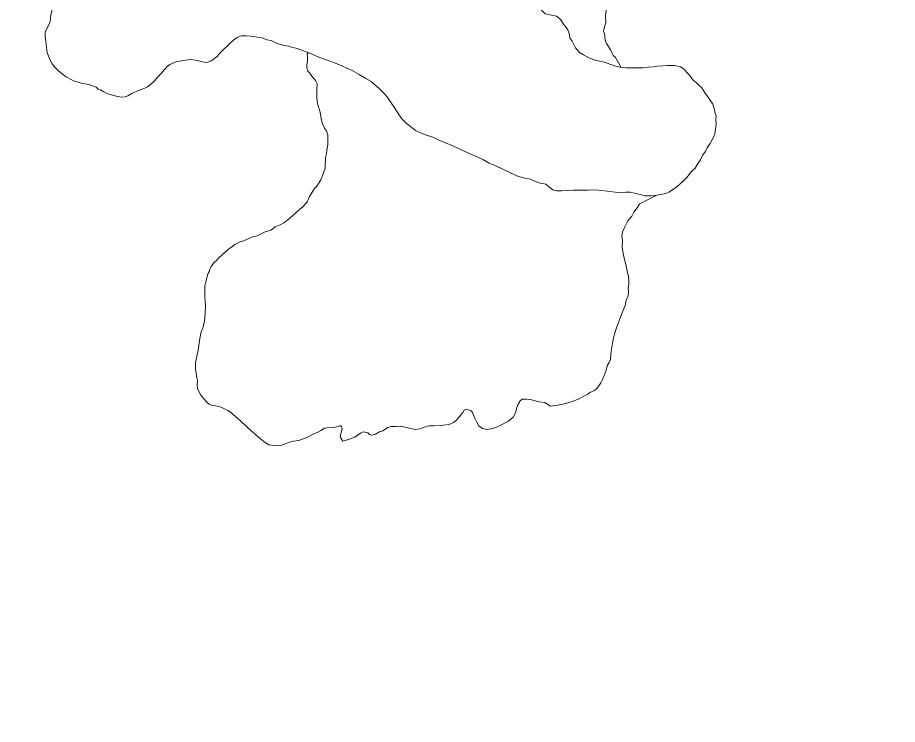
# Model space of a CAD drawing. Extents: x -1643653 to 4543381, y 1624270 to 13878484.
# Drawn here: x 679810 to 681835, y 8952386 to 8954013 of the extents above; entities that cross this region are included whole.
import ezdxf

# ---------------------------------------------------------------- set-up
doc = ezdxf.new("R2010")
doc.units = 0
doc.header["$LTSCALE"] = 200
for name, color, linetype, lineweight in [('1', 7, 'Continuous', 13), ('24', 7, 'Continuous', 25), ('29', 7, 'Continuous', 13)]:
    doc.layers.add(name, color=color, linetype=linetype, lineweight=lineweight)

msp = doc.modelspace()

# ---------------------------------------------------------------- linework, layer by layer
at = {"layer": '1', "lineweight": 25}
msp.add_spline([(814781, 9009175.5), (814787.2, 9009173.4), (814796.9, 9009173.4), (814799.4, 9009172.4), (814805.1, 9009174.5), (814805.6, 9009176.5), (814811.7, 9009179.5), (814811.7, 9009179.5), (814801.5, 9009181), (814790.7, 9009181.5), (814784.1, 9009183.1), (814777.4, 9009185.1), (814778.4, 9009175.5)], degree=3, dxfattribs=at)
at = {"layer": '24'}
msp.add_spline([(665209.5, 8949437.1), (665261.8, 8949907.3), (665888.8, 8950560.5), (666750.9, 8951187.5), (667665.3, 8951814.5), (668344.5, 8952363.1), (668788.7, 8952911.7), (669180.6, 8953564.9), (669154.4, 8954270.2), (669755.3, 8954662.1), (670486.8, 8955027.9), (671218.3, 8955785.5), (671166.1, 8956360.3), (671531.8, 8956726), (671479.6, 8956987.3), (670957.1, 8957405.3), (670695.8, 8957849.4), (671139.9, 8958502.5), (671845.3, 8959207.9), (672394, 8958789.9), (673047.1, 8959234), (673465.1, 8959834.9), (673177.7, 8960461.9), (673987.6, 8960749.3), (675163.2, 8960879.9), (676103.7, 8960906.1), (677253.2, 8961428.6), (677697.4, 8961559.2), (678115.4, 8962133.9), (678611.8, 8962369.1), (678820.8, 8962919.9), (679291, 8963704.1), (679918, 8964226.8), (679944.1, 8964697.3), (679709, 8965272.3), (679291, 8966004.2), (678115.4, 8966945.2)], degree=3, dxfattribs=at)
at = {"layer": '29'}
for points in [[(679884.3, 8954000.4), (679884.8, 8954004.3), (679886.1, 8954009), (679886.1, 8954011.9), (679886.7, 8954018.3), (679887.8, 8954024.9), (679890.7, 8954033.8), (679892.1, 8954041.9), (679894.5, 8954051.2), (679897, 8954058.4)], [(681199.3, 8953897.8), (681183.9, 8953901.6), (681173.1, 8953905.4), (681160.2, 8953909.7), (681148.8, 8953912), (681138.8, 8953914.5), (681124.5, 8953920), (681111.9, 8953926.7), (681102.9, 8953932.3), (681093.9, 8953943.1), (681085.8, 8953958.1), (681081, 8953966.4), (681080.4, 8953973.2), (681075.9, 8953984.7), (681070, 8953993.2), (681066.2, 8953997.8), (681061.5, 8954005.2), (681058.8, 8954008.7), (681050.4, 8954015.6), (681038.8, 8954018.4), (681024.3, 8954021.4), (681013.3, 8954032.4), (681007.1, 8954044.8), (681002.8, 8954058.4)], [(681161.2, 8954058.4), (681164.1, 8954046.8), (681163.4, 8954033.4), (681164.7, 8954028.8), (681162.7, 8954017.2), (681163.8, 8954000.4), (681160.1, 8953989.2), (681159.1, 8953983.9), (681158.3, 8953980.3), (681160.7, 8953974.9), (681161.4, 8953970.1), (681161.5, 8953965.7), (681162.4, 8953962.1), (681162.9, 8953958.3), (681164.8, 8953953), (681167.9, 8953948.2), (681171.9, 8953942.2), (681174.5, 8953938.1), (681177.5, 8953933.3), (681178.1, 8953929.7), (681180.5, 8953925.5), (681185.7, 8953921), (681186.9, 8953919), (681199.3, 8953897.8)], [(681161.2, 8954058.4), (681164.1, 8954046.8), (681163.4, 8954033.4), (681164.7, 8954028.8), (681162.7, 8954017.2), (681163.8, 8954000.4), (681160.1, 8953989.2), (681159.1, 8953983.9), (681158.3, 8953980.3), (681160.7, 8953974.9), (681161.4, 8953970.1), (681161.5, 8953965.7), (681162.4, 8953962.1), (681162.9, 8953958.3), (681164.8, 8953953), (681167.9, 8953948.2), (681171.9, 8953942.2), (681174.5, 8953938.1), (681177.5, 8953933.3), (681178.1, 8953929.7), (681180.5, 8953925.5), (681185.7, 8953921), (681186.9, 8953919), (681199.3, 8953897.8)], [(679884.3, 8954000.4), (679873.8, 8953980.2), (679873.7, 8953968.2), (679875.1, 8953957.6), (679875.7, 8953951.4), (679876.3, 8953943.9), (679877, 8953937.9), (679878.5, 8953932.6), (679881.2, 8953924.1), (679886.1, 8953913.1), (679889.9, 8953906), (679894.9, 8953899.5), (679903.5, 8953890.8), (679913.2, 8953882.7), (679922.2, 8953876.3), (679933.2, 8953870), (679939.1, 8953867), (679951.7, 8953863.4), (679959.4, 8953861.2), (679970, 8953859.1), (679978.3, 8953857.3), (679990.6, 8953852.2), (679995.7, 8953847.9), (680000.7, 8953846.1), (680008.7, 8953841.6), (680016.9, 8953837.4), (680024.1, 8953835.4), (680031.7, 8953833.3), (680040, 8953831.2), (680049.4, 8953829.6), (680057.4, 8953830.1), (680063.6, 8953832.7), (680073.2, 8953837.8), (680077.8, 8953840), (680084.5, 8953843.2), (680094.2, 8953847.3), (680103.2, 8953850), (680109.1, 8953853.5), (680116, 8953859), (680122.2, 8953864.2), (680125.9, 8953867.6), (680129.2, 8953871.4), (680133.7, 8953876.9), (680138.5, 8953881.9), (680144.2, 8953888.9), (680147.1, 8953892.7), (680150.1, 8953895.5), (680154.5, 8953900.1), (680160.4, 8953904.6), (680167.5, 8953908), (680173.9, 8953910.5), (680182.3, 8953912), (680191.5, 8953914), (680201.8, 8953915.5), (680209.8, 8953915.8), (680219.5, 8953914.5), (680224.1, 8953914.2), (680232.1, 8953911.7), (680239.5, 8953910.3), (680244.6, 8953909.2), (680255.8, 8953913.2), (680260.1, 8953916.4), (680267.2, 8953921.4), (680270.3, 8953924.2), (680274.8, 8953930.2), (680278.8, 8953933.7), (680285, 8953940.1), (680290.6, 8953945.3), (680296.3, 8953950.4), (680300.8, 8953955.1), (680306.2, 8953959.9), (680310.5, 8953963.9), (680316.5, 8953967.9), (680324.6, 8953970.3), (680335.9, 8953971), (680346.6, 8953969.8), (680353.2, 8953969), (680361.4, 8953967.3), (680372.5, 8953965.9), (680383.9, 8953961.1), (680393.8, 8953959.6), (680407.7, 8953953.2), (680420.4, 8953949.2), (680433.3, 8953946.7), (680440.3, 8953944.7), (680453.5, 8953941.3), (680468.2, 8953935.8), (680478.6, 8953932.1)], [(680478.6, 8953932.1), (680468.2, 8953935.8), (680453.5, 8953941.3), (680440.3, 8953944.7), (680433.3, 8953946.7), (680420.4, 8953949.2), (680407.7, 8953953.2), (680393.8, 8953959.6), (680383.9, 8953961.1), (680372.5, 8953965.9), (680361.4, 8953967.3), (680353.2, 8953969), (680346.6, 8953969.8), (680335.9, 8953971), (680324.6, 8953970.3), (680316.5, 8953967.9), (680310.5, 8953963.9), (680306.2, 8953959.9), (680300.8, 8953955.1), (680296.3, 8953950.4), (680290.6, 8953945.3), (680285, 8953940.1), (680278.8, 8953933.7), (680274.8, 8953930.2), (680270.3, 8953924.2), (680267.2, 8953921.4), (680260.1, 8953916.4), (680255.8, 8953913.2), (680244.6, 8953909.2), (680239.5, 8953910.3), (680232.1, 8953911.7), (680224.1, 8953914.2), (680219.5, 8953914.5), (680209.8, 8953915.8), (680201.8, 8953915.5), (680191.5, 8953914), (680182.3, 8953912), (680173.9, 8953910.5), (680167.5, 8953908), (680160.4, 8953904.6), (680154.5, 8953900.1), (680150.1, 8953895.5), (680147.1, 8953892.7), (680144.2, 8953888.9), (680138.5, 8953881.9), (680133.7, 8953876.9), (680129.2, 8953871.4), (680125.9, 8953867.6), (680122.2, 8953864.2), (680116, 8953859), (680109.1, 8953853.5), (680103.2, 8953850), (680094.2, 8953847.3), (680084.5, 8953843.2), (680077.8, 8953840), (680073.2, 8953837.8), (680063.6, 8953832.7), (680057.4, 8953830.1), (680049.4, 8953829.6), (680040, 8953831.2), (680031.7, 8953833.3), (680024.1, 8953835.4), (680016.9, 8953837.4), (680008.7, 8953841.6), (680000.7, 8953846.1), (679995.7, 8953847.9), (679990.6, 8953852.2), (679978.3, 8953857.3), (679970, 8953859.1), (679959.4, 8953861.2), (679951.7, 8953863.4), (679939.1, 8953867), (679933.2, 8953870), (679922.2, 8953876.3), (679913.2, 8953882.7), (679903.5, 8953890.8), (679894.9, 8953899.5), (679889.9, 8953906), (679886.1, 8953913.1), (679881.2, 8953924.1), (679878.5, 8953932.6), (679877, 8953937.9), (679876.3, 8953943.9), (679875.7, 8953951.4), (679875.1, 8953957.6), (679873.7, 8953968.2), (679873.8, 8953980.2), (679884.3, 8954000.4)], [(680478.6, 8953932.1), (680476.7, 8953928.3), (680477, 8953922.6), (680477.5, 8953917.8), (680476.9, 8953911.6), (680475.3, 8953905), (680475.3, 8953897.1), (680478.3, 8953889.6), (680482.4, 8953885.1), (680484.9, 8953881), (680489.9, 8953874.1), (680495.8, 8953867.7), (680499.3, 8953860.1), (680498.4, 8953848.3), (680498.3, 8953837.7), (680498.3, 8953829.7), (680499.1, 8953819.2), (680500.8, 8953811.8), (680506, 8953794.6), (680508.5, 8953780.7), (680510.6, 8953770), (680516.4, 8953758.3), (680520.6, 8953751.9), (680524, 8953741.7), (680523.7, 8953726.7), (680523.7, 8953720.2), (680521.6, 8953707.2), (680520.7, 8953699.7), (680518.6, 8953690.9), (680517.6, 8953666.1), (680513, 8953653.2), (680507.6, 8953638.9), (680499, 8953624.9), (680493.1, 8953619.5), (680488.1, 8953610.5), (680482, 8953601), (680476.2, 8953588.4), (680467.4, 8953577.8), (680459.1, 8953571.2), (680451.7, 8953564.8), (680442.9, 8953556.3), (680432.7, 8953547.9), (680422.5, 8953539.9), (680414.2, 8953535.4), (680402.8, 8953530.7), (680392.7, 8953523.4), (680379.7, 8953519.8), (680361, 8953510.1), (680348.8, 8953507.2), (680339.2, 8953502.3), (680330.1, 8953498.9), (680322, 8953496.4), (680310.2, 8953490.7), (680302.9, 8953484.7), (680296.4, 8953480.4), (680288.4, 8953473.6), (680282.3, 8953468.2), (680271.6, 8953457.8), (680269.1, 8953455.2), (680262.6, 8953449.2), (680261.5, 8953448.5), (680255.6, 8953439.9), (680253.5, 8953435.1), (680250.6, 8953428.3), (680248.6, 8953424.1), (680245.8, 8953414.1), (680243.1, 8953403.7), (680241.1, 8953395.8), (680240.6, 8953387.6), (680240.9, 8953370.8), (680242.4, 8953348.9), (680241.4, 8953332.1), (680239.9, 8953313), (680236, 8953298.7), (680232.7, 8953289.1), (680229.2, 8953274), (680227.1, 8953258), (680225.8, 8953247.3), (680222.3, 8953232.8), (680219.4, 8953217.6), (680219.3, 8953203.3), (680221.5, 8953188.8), (680222.5, 8953183.6), (680223.9, 8953177.6), (680223.2, 8953167.2), (680224.3, 8953157.8), (680231.9, 8953143.5), (680244.7, 8953128.4), (680249.1, 8953123.8), (680257.5, 8953119.5), (680265.3, 8953118.7), (680278.7, 8953116.2), (680294.1, 8953108.3), (680299.8, 8953104.1), (680312.4, 8953094), (680322.6, 8953085.6), (680337.3, 8953070.5), (680347.1, 8953062.2), (680357.9, 8953052.8), (680369.8, 8953042.2), (680380, 8953034.6)], [(680380, 8953034.6), (680369.8, 8953042.2), (680357.9, 8953052.8), (680347.1, 8953062.2), (680337.3, 8953070.5), (680322.6, 8953085.6), (680312.4, 8953094), (680299.8, 8953104.1), (680294.1, 8953108.3), (680278.7, 8953116.2), (680265.3, 8953118.7), (680257.5, 8953119.5), (680249.1, 8953123.8), (680244.7, 8953128.4), (680231.9, 8953143.5), (680224.3, 8953157.8), (680223.2, 8953167.2), (680223.9, 8953177.6), (680222.5, 8953183.6), (680221.5, 8953188.8), (680219.3, 8953203.3), (680219.4, 8953217.6), (680222.3, 8953232.8), (680225.8, 8953247.3), (680227.1, 8953258), (680229.2, 8953274), (680232.7, 8953289.1), (680236, 8953298.7), (680239.9, 8953313), (680241.4, 8953332.1), (680242.4, 8953348.9), (680240.9, 8953370.8), (680240.6, 8953387.6), (680241.1, 8953395.8), (680243.1, 8953403.7), (680245.8, 8953414.1), (680248.6, 8953424.1), (680250.6, 8953428.3), (680253.5, 8953435.1), (680255.6, 8953439.9), (680261.5, 8953448.5), (680262.6, 8953449.2), (680269.1, 8953455.2), (680271.6, 8953457.8), (680282.3, 8953468.2), (680288.4, 8953473.6), (680296.4, 8953480.4), (680302.9, 8953484.7), (680310.2, 8953490.7), (680322, 8953496.4), (680330.1, 8953498.9), (680339.2, 8953502.3), (680348.8, 8953507.2), (680361, 8953510.1), (680379.7, 8953519.8), (680392.7, 8953523.4), (680402.8, 8953530.7), (680414.2, 8953535.4), (680422.5, 8953539.9), (680432.7, 8953547.9), (680442.9, 8953556.3), (680451.7, 8953564.8), (680459.1, 8953571.2), (680467.4, 8953577.8), (680476.2, 8953588.4), (680482, 8953601), (680488.1, 8953610.5), (680493.1, 8953619.5), (680499, 8953624.9), (680507.6, 8953638.9), (680513, 8953653.2), (680517.6, 8953666.1), (680518.6, 8953690.9), (680520.7, 8953699.7), (680521.6, 8953707.2), (680523.7, 8953720.2), (680523.7, 8953726.7), (680524, 8953741.7), (680520.6, 8953751.9), (680516.4, 8953758.3), (680510.6, 8953770), (680508.5, 8953780.7), (680506, 8953794.6), (680500.8, 8953811.8), (680499.1, 8953819.2), (680498.3, 8953829.7), (680498.3, 8953837.7), (680498.4, 8953848.3), (680499.3, 8953860.1), (680495.8, 8953867.7), (680489.9, 8953874.1), (680484.9, 8953881), (680482.4, 8953885.1), (680478.3, 8953889.6), (680475.3, 8953897.1), (680475.3, 8953905), (680476.9, 8953911.6), (680477.5, 8953917.8), (680477, 8953922.6), (680476.7, 8953928.3), (680478.6, 8953932.1)], [(680478.6, 8953932.1), (680489.4, 8953927.8), (680499.4, 8953923.1), (680513.2, 8953917.7), (680527.4, 8953913.4), (680543.2, 8953906.9), (680556.5, 8953901.3), (680569.3, 8953895.6), (680579.6, 8953890.5), (680596.1, 8953881.4), (680611.6, 8953872.1), (680623.5, 8953865.2), (680631.6, 8953858.8), (680642.8, 8953848.3), (680653, 8953838.8), (680659.5, 8953830.7), (680665.5, 8953822), (680674.7, 8953809.1), (680680.3, 8953800.5), (680686, 8953791.6), (680694.4, 8953779.9), (680702.3, 8953771.5), (680714, 8953762.2), (680725.9, 8953752.9), (680739.1, 8953746.7), (680751.3, 8953742.3), (680765.7, 8953737.1), (680777.9, 8953731.3), (680794.9, 8953724.7), (680813.5, 8953716.9), (680831.5, 8953707.9), (680847.7, 8953700.8), (680863.7, 8953694), (680880.4, 8953686.1), (680895.2, 8953677.8), (680906.5, 8953673.2), (680923.8, 8953665.2), (680942.5, 8953655.8), (680958.7, 8953648.2), (680973.1, 8953643.9), (680990.3, 8953640.4), (681007.3, 8953633.2), (681013, 8953631.8), (681018.9, 8953630.8), (681025.4, 8953628.9), (681027.3, 8953627.5), (681032.4, 8953622.8), (681041.5, 8953616.4), (681050.4, 8953613.7), (681061.6, 8953614), (681075.1, 8953614.7), (681088.4, 8953615.1), (681104.8, 8953615.1), (681122.7, 8953615.6), (681136.2, 8953616.1), (681147.8, 8953615.6), (681153.8, 8953614.6), (681167, 8953612.8), (681185.4, 8953610.9), (681200, 8953610.4), (681208.7, 8953610.7), (681219.9, 8953611.1), (681223, 8953610.2), (681229.9, 8953608.5), (681242.4, 8953605.8), (681253, 8953602.4), (681268.9, 8953602), (681280.9, 8953604.1)], [(681280.9, 8953604.1), (681301.8, 8953607.5), (681308.9, 8953610.7), (681319.2, 8953618.1), (681328, 8953624), (681335, 8953630.2), (681342.1, 8953636.9), (681349.4, 8953644), (681355.6, 8953651.3), (681360.8, 8953658.5), (681369.5, 8953666.3), (681374.9, 8953675.5), (681381.2, 8953685.6), (681387.2, 8953696.5), (681392.9, 8953704.8), (681397.1, 8953712.5), (681403.4, 8953722.9), (681410.3, 8953736), (681414.5, 8953745.4), (681416.3, 8953755.9), (681417.9, 8953768.3), (681416.7, 8953778.1), (681417.2, 8953785.5), (681414.7, 8953794.8), (681413.6, 8953801.4), (681409.8, 8953813.1), (681403.6, 8953822.2), (681398.6, 8953830.1), (681392.2, 8953838.8), (681384.2, 8953851.1), (681377.5, 8953857), (681371.3, 8953862.9), (681363.9, 8953869.6), (681356, 8953879.9), (681350.1, 8953886), (681343.8, 8953894), (681335.3, 8953899), (681322.1, 8953902.1), (681314.9, 8953902), (681305.4, 8953902.2), (681295.3, 8953901.6), (681282.7, 8953901), (681273, 8953899.6), (681261.4, 8953898.3), (681249.7, 8953897.3), (681241.6, 8953896.8), (681231, 8953897.2), (681219.9, 8953896.9), (681209.5, 8953896.8), (681199.3, 8953897.8)], [(681199.3, 8953897.8), (681209.5, 8953896.8), (681219.9, 8953896.9), (681231, 8953897.2), (681241.6, 8953896.8), (681249.7, 8953897.3), (681261.4, 8953898.3), (681273, 8953899.6), (681282.7, 8953901), (681295.3, 8953901.6), (681305.4, 8953902.2), (681314.9, 8953902), (681322.1, 8953902.1), (681335.3, 8953899), (681343.8, 8953894), (681350.1, 8953886), (681356, 8953879.9), (681363.9, 8953869.6), (681371.3, 8953862.9), (681377.5, 8953857), (681384.2, 8953851.1), (681392.2, 8953838.8), (681398.6, 8953830.1), (681403.6, 8953822.2), (681409.8, 8953813.1), (681413.6, 8953801.4), (681414.7, 8953794.8), (681417.2, 8953785.5), (681416.7, 8953778.1), (681417.9, 8953768.3), (681416.3, 8953755.9), (681414.5, 8953745.4), (681410.3, 8953736), (681403.4, 8953722.9), (681397.1, 8953712.5), (681392.9, 8953704.8), (681387.2, 8953696.5), (681381.2, 8953685.6), (681374.9, 8953675.5), (681369.5, 8953666.3), (681360.8, 8953658.5), (681355.6, 8953651.3), (681349.4, 8953644), (681342.1, 8953636.9), (681335, 8953630.2), (681328, 8953624), (681319.2, 8953618.1), (681308.9, 8953610.7), (681301.8, 8953607.5), (681280.9, 8953604.1)], [(681164.4, 8953200.2), (681166.6, 8953211.3), (681171.1, 8953218.8), (681174.2, 8953225.5), (681174.9, 8953237.1), (681176.6, 8953249.2), (681178.7, 8953262.9), (681181.3, 8953275.9), (681185.4, 8953289.5), (681188.8, 8953301.1), (681202.2, 8953335.5), (681207.9, 8953349.8), (681210.8, 8953362), (681215.4, 8953372.2), (681215.8, 8953382), (681215.4, 8953390.7), (681216.6, 8953398.6), (681216.4, 8953408.4), (681215.5, 8953416.6), (681212.9, 8953430.1), (681209.6, 8953444.1), (681205.7, 8953459), (681202.7, 8953474.6), (681201.2, 8953484.2), (681202, 8953500.1), (681200.8, 8953508.2), (681202.2, 8953519.5), (681207, 8953531.2), (681214.2, 8953544.8), (681223.8, 8953555.7), (681227.7, 8953564.7), (681235.4, 8953575.1), (681240.9, 8953583.6), (681280.9, 8953604.1)], [(681280.9, 8953604.1), (681240.9, 8953583.6), (681235.4, 8953575.1), (681227.7, 8953564.7), (681223.8, 8953555.7), (681214.2, 8953544.8), (681207, 8953531.2), (681202.2, 8953519.5), (681200.8, 8953508.2), (681202, 8953500.1), (681201.2, 8953484.2), (681202.7, 8953474.6), (681205.7, 8953459), (681209.6, 8953444.1), (681212.9, 8953430.1), (681215.5, 8953416.6), (681216.4, 8953408.4), (681216.6, 8953398.6), (681215.4, 8953390.7), (681215.8, 8953382), (681215.4, 8953372.2), (681210.8, 8953362), (681207.9, 8953349.8), (681202.2, 8953335.5), (681188.8, 8953301.1), (681185.4, 8953289.5), (681181.3, 8953275.9), (681178.7, 8953262.9), (681176.6, 8953249.2), (681174.9, 8953237.1), (681174.2, 8953225.5), (681171.1, 8953218.8), (681166.6, 8953211.3), (681164.4, 8953200.2)], [(680380, 8953034.6), (680388, 8953029.5), (680394.6, 8953028.5), (680406.8, 8953027.7), (680418, 8953028.5), (680433.8, 8953034.6), (680444.3, 8953037.4), (680457.4, 8953039.5), (680476, 8953045.8), (680488.7, 8953053), (680500.6, 8953058.4), (680507.8, 8953062.6), (680516.3, 8953067.6), (680528.3, 8953069.3), (680540.4, 8953069.8), (680547.5, 8953071.5), (680550.6, 8953072.9), (680554, 8953073.3), (680556.5, 8953070), (680557, 8953067.1), (680555.8, 8953062.7), (680552.7, 8953049.2), (680553.1, 8953045.8), (680558.8, 8953038), (680564.2, 8953039.5), (680572.7, 8953042.1), (680586, 8953046.8), (680591.4, 8953050.9), (680599, 8953056.3), (680605.3, 8953059.1), (680615.7, 8953056.7), (680620.2, 8953052.9), (680624.4, 8953051.6), (680633.9, 8953053.7), (680642.8, 8953059.3), (680650.3, 8953061.8), (680661.5, 8953068.8), (680670, 8953071.7), (680681.3, 8953071.6), (680691.8, 8953072), (680704.1, 8953069.5), (680714.6, 8953066.8), (680725.1, 8953064.8), (680736.8, 8953065.9), (680746, 8953069.9), (680757.1, 8953073.1), (680766.9, 8953073.2), (680782.5, 8953074), (680789.9, 8953074.8), (680803.4, 8953075.8), (680813.1, 8953080.5), (680820.1, 8953086.1), (680824.1, 8953090.7), (680830.7, 8953098.8), (680834.6, 8953104), (680837.3, 8953108.7), (680841.9, 8953111), (680847.5, 8953109.5), (680853.7, 8953107.4), (680856.6, 8953103.4), (680861.3, 8953092.5), (680865.8, 8953083), (680871.4, 8953072.6), (680880, 8953066.5), (680890.5, 8953064.8), (680903.2, 8953067.2), (680913.8, 8953070.8), (680923.2, 8953074.9), (680932.1, 8953079.7), (680939.3, 8953083.8), (680946.1, 8953088.8), (680950.2, 8953092.7), (680954.1, 8953100.1), (680956.8, 8953106.1), (680957.8, 8953113.2), (680961.5, 8953121.6), (680966.9, 8953130.8), (680970.9, 8953134), (680981, 8953134.6), (680990.6, 8953133.3), (680998.2, 8953131.3), (681010.1, 8953128.1), (681023.6, 8953126.5), (681036.5, 8953118.5), (681053.5, 8953120.6), (681064.7, 8953123.2), (681074, 8953125.5), (681088.2, 8953130), (681102, 8953135.3), (681113.1, 8953141.1), (681121.4, 8953145.9), (681128.5, 8953150.1), (681130.8, 8953150.9), (681137.4, 8953154.4), (681141.9, 8953158.2), (681147.5, 8953165.2), (681152.1, 8953172.1), (681156.3, 8953179.4), (681160.1, 8953189.2), (681162.4, 8953195), (681164.4, 8953200.2)], [(681164.4, 8953200.2), (681162.4, 8953195), (681160.1, 8953189.2), (681156.3, 8953179.4), (681152.1, 8953172.1), (681147.5, 8953165.2), (681141.9, 8953158.2), (681137.4, 8953154.4), (681130.8, 8953150.9), (681128.5, 8953150.1), (681121.4, 8953145.9), (681113.1, 8953141.1), (681102, 8953135.3), (681088.2, 8953130), (681074, 8953125.5), (681064.7, 8953123.2), (681053.5, 8953120.6), (681036.5, 8953118.5), (681023.6, 8953126.5), (681010.1, 8953128.1), (680998.2, 8953131.3), (680990.6, 8953133.3), (680981, 8953134.6), (680970.9, 8953134), (680966.9, 8953130.8), (680961.5, 8953121.6), (680957.8, 8953113.2), (680956.8, 8953106.1), (680954.1, 8953100.1), (680950.2, 8953092.7), (680946.1, 8953088.8), (680939.3, 8953083.8), (680932.1, 8953079.7), (680923.2, 8953074.9), (680913.8, 8953070.8), (680903.2, 8953067.2), (680890.5, 8953064.8), (680880, 8953066.5), (680871.4, 8953072.6), (680865.8, 8953083), (680861.3, 8953092.5), (680856.6, 8953103.4), (680853.7, 8953107.4), (680847.5, 8953109.5), (680841.9, 8953111), (680837.3, 8953108.7), (680834.6, 8953104), (680830.7, 8953098.8), (680824.1, 8953090.7), (680820.1, 8953086.1), (680813.1, 8953080.5), (680803.4, 8953075.8), (680789.9, 8953074.8), (680782.5, 8953074), (680766.9, 8953073.2), (680757.1, 8953073.1), (680746, 8953069.9), (680736.8, 8953065.9), (680725.1, 8953064.8), (680714.6, 8953066.8), (680704.1, 8953069.5), (680691.8, 8953072), (680681.3, 8953071.6), (680670, 8953071.7), (680661.5, 8953068.8), (680650.3, 8953061.8), (680642.8, 8953059.3), (680633.9, 8953053.7), (680624.4, 8953051.6), (680620.2, 8953052.9), (680615.7, 8953056.7), (680605.3, 8953059.1), (680599, 8953056.3), (680591.4, 8953050.9), (680586, 8953046.8), (680572.7, 8953042.1), (680564.2, 8953039.5), (680558.8, 8953038), (680553.1, 8953045.8), (680552.7, 8953049.2), (680555.8, 8953062.7), (680557, 8953067.1), (680556.5, 8953070), (680554, 8953073.3), (680550.6, 8953072.9), (680547.5, 8953071.5), (680540.4, 8953069.8), (680528.3, 8953069.3), (680516.3, 8953067.6), (680507.8, 8953062.6), (680500.6, 8953058.4), (680488.7, 8953053), (680476, 8953045.8), (680457.4, 8953039.5), (680444.3, 8953037.4), (680433.8, 8953034.6), (680418, 8953028.5), (680406.8, 8953027.7), (680394.6, 8953028.5), (680388, 8953029.5), (680380, 8953034.6)]]:
    msp.add_lwpolyline(points, dxfattribs=at)

doc.saveas('drawing.dxf')
